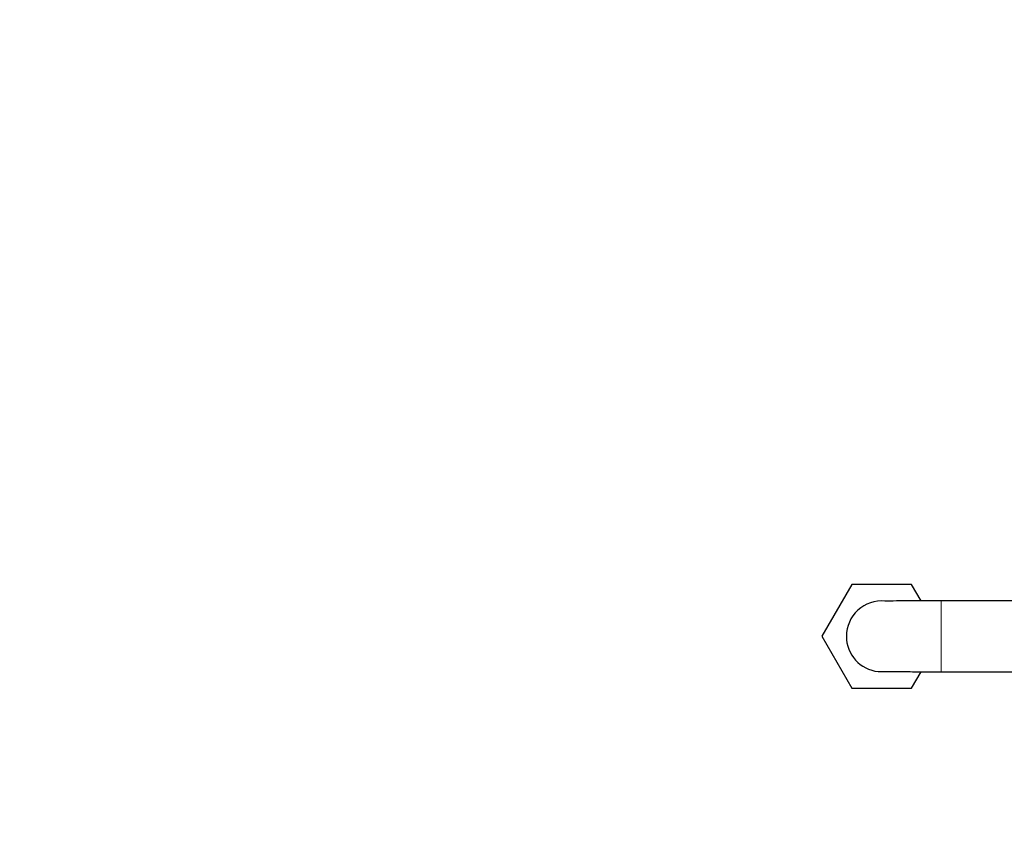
# Model space of a CAD drawing. Header units: inches. Extents: x 0 to 20790, y -12 to 14700.
# Tile 263 of 358: x 9974 to 10364, y 5374 to 5691. Entities that reach past the tile are written whole.
import ezdxf

# ---------------------------------------------------------------- set-up
doc = ezdxf.new("R2010")
doc.units = ezdxf.units.IN
doc.layers.add('1', color=7, linetype='Continuous', true_color=0xffffff)
doc.layers.add('254', color=7, linetype='Continuous', true_color=0xffffff)
doc.styles.add('latin_extended', font='simplex.shx')
doc.dimstyles.get("Standard").update_dxf_attribs({"dimtxt": 0.18, "dimasz": 0.18, "dimexe": 0.18, "dimexo": 0.0625, "dimgap": 0.09, "dimtad": 0, "dimtih": 1, "dimtoh": 1, "dimdec": 4, "dimzin": 0, "dimdsep": 46, "dimtxsty": 'Standard', "dimcen": 0.09, "dimadec": 0, "dimazin": 0, "dimtfac": 1, "dimtdec": 4, "dimtofl": 0, "dimtmove": 0, "dimatfit": 3, "dimfxl": 1, "dimtolj": 1, "dimtzin": 0, "dimarcsym": 0})

# ---------------------------------------------------------------- blocks, each defined once
blk = doc.blocks.new('_U2')
at = {"layer": '254', "color": 3, "linetype": 'Continuous', "lineweight": 13, "transparency": 16777216}
for p, q in [((11273.39, 6877.26), (11933.67, 6877.26)), ((11898.67, 6754.76), (11898.67, 4676.76)), ((9935.39, 4554.26), (11933.67, 4554.26))]:
    blk.add_line(p, q, dxfattribs=at)
at = {"layer": '254', "color": 3, "transparency": 16777216}
for points in [[(11919.08, 6754.76), (11878.25, 6754.76), (11898.67, 6877.26)], [(11878.25, 4676.76), (11919.08, 4676.76), (11898.67, 4554.26)]]:
    blk.add_solid(points, dxfattribs=at)
at = {"layer": 'Defpoints', "color": 0, "transparency": 16777216}
for p in [(11238.39, 6877.26), (9900.39, 4554.26), (11898.67, 4554.26)]:
    blk.add_point(p, dxfattribs=at)
at = {"layer": '254', "color": 2, "lineweight": 13, "transparency": 16777216, "insert": (11714.92, 5499.92), "char_height": 122.5, "attachment_point": 1, "rotation": 90, "style": 'latin_extended'}
blk.add_mtext('\\A1;2323', dxfattribs=at)

msp = doc.modelspace()

# ---------------------------------------------------------------- linework, layer by layer
at = {"layer": '1', "color": 2, "linetype": 'Continuous', "lineweight": 25}
for p, q in [((10303.558, 5467.757), (10291.723, 5447.257)), ((10327.23, 5467.757), (10303.558, 5467.757)), ((10330.984, 5461.254), (10327.23, 5467.757)), ((10433.939, 5461.257), (10338.894, 5461.257)), ((10291.723, 5447.257), (10303.558, 5426.757)), ((10327.23, 5426.757), (10330.984, 5433.259)), ((10338.894, 5433.257), (10433.939, 5433.257)), ((10303.558, 5426.757), (10327.23, 5426.757))]:
    msp.add_line(p, q, dxfattribs=at)
at = {"layer": '1', "color": 110, "linetype": 'Continuous', "lineweight": 13}
msp.add_line((10338.893, 5433.257), (10338.894, 5433.257), dxfattribs=at)
at = {"layer": '1', "color": 2, "linetype": 'Continuous', "lineweight": 25}
for start, end in [(84.99375, 180), (180, 264.52125)]:
    msp.add_arc((10315.394, 5447.257), 14, start, end, dxfattribs=at)
at = {"layer": '1', "color": 110, "linetype": 'Continuous', "lineweight": 13}
for start_param, end_param in [(1.5707963, 3.1413965), (0, 1.5707963)]:
    msp.add_ellipse((10338.894, 5447.257), major_axis=(0, -14), ratio=0.0052606, start_param=start_param, end_param=end_param, dxfattribs=at)
at = {"layer": '1', "color": 2, "linetype": 'Continuous', "lineweight": 25}
for points, knots in [([(10338.894, 5461.257), (10335.683, 5461.257), (10329.859, 5461.254), (10322.307, 5461.244), (10317.479, 5461.227), (10316.561, 5461.212), (10316.622, 5461.203)], [0, 0, 0, 0, 0.2550286, 0.5066662, 0.7548749, 1, 1, 1, 1]), ([(10314.167, 5433.31), (10314.322, 5433.301), (10315.733, 5433.286), (10321.387, 5433.269), (10329.592, 5433.259), (10335.645, 5433.256), (10338.894, 5433.257)], [0, 0, 0, 0, 0.2546129, 0.5064051, 0.7548921, 1, 1, 1, 1])]:
    msp.add_open_spline(points, degree=3, knots=knots, dxfattribs=at)

# ---------------------------------------------------------------- dimensions: what is measured, and where the dimension line sits
at = {"layer": '254', "color": 2, "linetype": 'Continuous', "lineweight": 13}
dim = msp.add_linear_dim(base=(11898.668, 4554.257), p1=(11238.394, 6877.257), p2=(9900.394, 4554.257), angle=90, dimstyle='Standard', override={"dimscale": 35, "dimtxt": 3.5, "dimasz": 3.5, "dimexe": 1, "dimexo": 1, "dimgap": 1.75, "dimtad": 1, "dimtih": 0, "dimtoh": 0, "dimdec": 2, "dimlfac": 1, "dimzin": 8, "dimdsep": 46, "dimlunit": 2, "dimtxsty": 'latin_extended', "dimsah": 1, "dimse1": 0, "dimse2": 0, "dimsd1": 0, "dimsd2": 0, "dimclrd": 3, "dimclre": 3, "dimclrt": 2, "dimtol": 0, "dimtm": -0.1, "dimtfac": 0.714286, "dimtdec": 3, "dimtofl": 1, "dimtmove": 0, "dimtzin": 8, "dimlwd": 13, "dimlwe": 13}, dxfattribs=at)
dim.commit()
dim.dimension.update_dxf_attribs({"geometry": '_U2', "text_midpoint": (11898.668, 5715.757), "dimtype": 160})

doc.saveas('drawing.dxf')
